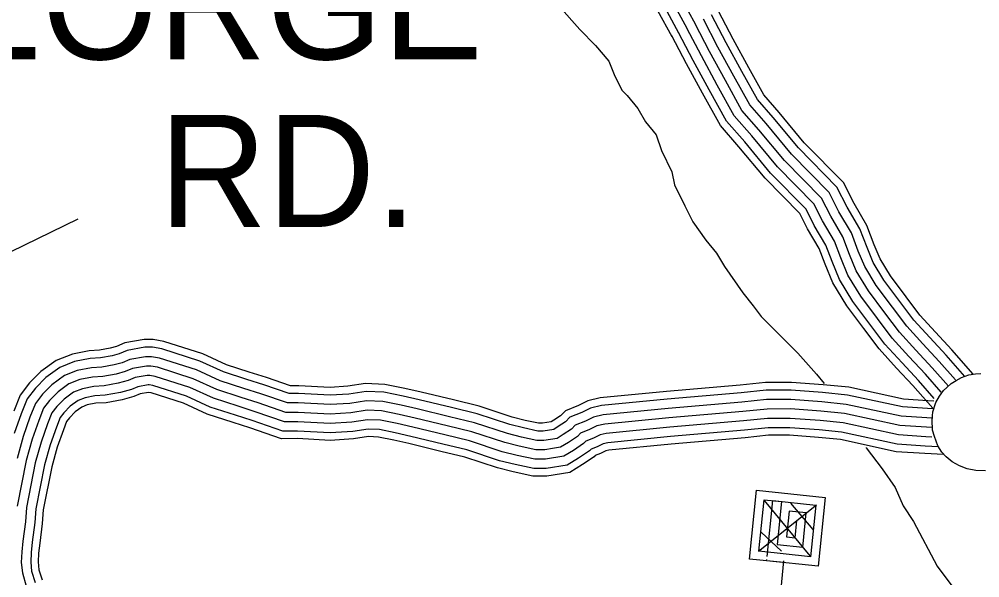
# Model space of a CAD drawing. Extents: x 1788175 to 1969470, y 584502 to 738744.
# Drawn here: x 1948057 to 1951231, y 620134 to 621977 of the extents above; entities that cross this region are included whole.
import ezdxf

# ---------------------------------------------------------------- set-up
doc = ezdxf.new("R2010")
doc.units = 0
for name, color, linetype in [('DESIGN - ROW - Right-of-Way and Easement Labels', 7, 'Continuous'), ('DESIGN - TRANSPORTATION - Text', 7, 'Continuous'), ('DESIGN - UTILITIES - Cable (Underground) with Text', 7, 'Continuous'), ('SURVEY - CONTOURS - Index with Text', 7, 'Continuous'), ('SURVEY - TRANSPORTATION - Roads', 7, 'Continuous'), ('SURVEY - VEGETATION - Features with Text', 7, 'Continuous')]:
    doc.layers.add(name, color=color, linetype=linetype)

msp = doc.modelspace()

# ---------------------------------------------------------------- linework, layer by layer
at = {"layer": 'DESIGN - ROW - Right-of-Way and Easement Labels'}
msp.add_line((1947781.6, 621089.5), (1948252.6, 621318.2), dxfattribs=at)
at = {"layer": 'DESIGN - TRANSPORTATION - Text'}
for points in [[(1949840.3, 622021), (1949909.8, 621942.9), (1949961.9, 621890.8), (1950005.3, 621838.7), (1950022.6, 621795.3), (1950048.7, 621743.3), (1950066, 621725.9), (1950100.8, 621682.5), (1950126.8, 621639.1), (1950161.5, 621595.7), (1950178.9, 621543.6), (1950213.6, 621474.2), (1950222.3, 621430.8), (1950257, 621361.3), (1950283, 621309.2), (1950326.4, 621248.5), (1950361.2, 621205.1), (1950387.2, 621161.7), (1950448, 621074.9), (1950482.7, 621031.5), (1950508.7, 620996.8), (1950569.5, 620936), (1950630.3, 620875.2), (1950691, 620805.8), (1950717.2, 620775.2)], [(1950855.3, 620564.3), (1950855.9, 620562.7), (1950908, 620493.3), (1950951.4, 620432.5), (1950977.5, 620371.8), (1951012.2, 620319.7), (1951090.3, 620172.1), (1951168.4, 620068), (1951211.8, 619989.8), (1951255.2, 619920.4)]]:
    msp.add_lwpolyline(points, dxfattribs=at)
at = {"layer": 'DESIGN - UTILITIES - Cable (Underground) with Text'}
for points in [[(1950583, 620179.2), (1950583.5, 620184.2), (1950470, 620196), (1950493.7, 620422.9), (1950720.6, 620399.2), (1950696.9, 620172.3), (1950526.7, 620190.1), (1950527.2, 620194.1)], [(1950499.6, 620221.6), (1950691.4, 620374.5)], [(1950528.2, 620204.2), (1950547.5, 620388.6), (1950689.2, 620373.8), (1950671.5, 620203.7), (1950501.3, 620221.4), (1950519.1, 620391.5), (1950575.8, 620385.7), (1950561, 620243.9), (1950646.1, 620235), (1950657.9, 620348.4), (1950601.2, 620354.3), (1950592.3, 620269.3), (1950620.7, 620266.3), (1950626.6, 620323)], [(1950671, 620206.6), (1950520, 620389.4)], [(1950680.1, 620293.6), (1950607, 620380.4)], [(1950575.9, 620222.4), (1950509.1, 620285.1)], [(1950556.3, 619900.9), (1950584, 620190)]]:
    msp.add_lwpolyline(points, dxfattribs=at)
at = {"layer": 'SURVEY - CONTOURS - Index with Text'}
for points in [[(1950244, 622046.6), (1950290.2, 621962.6)], [(1950244, 622046.6), (1950290.2, 621962.6)], [(1950189.1, 622017.7), (1950235.9, 621932.7)], [(1950216.5, 622032.2), (1950263.1, 621947.7)], [(1950166.4, 622005.7), (1950213.4, 621920.3)], [(1951181.8, 620798.7), (1951119.9, 620868.7), (1951065.5, 620926.9), (1951013.5, 620984.4), (1950966.9, 621046.1), (1950914.5, 621115.7), (1950878.5, 621174.9), (1950858.4, 621223.6), (1950834.7, 621285.9), (1950792.8, 621356.6), (1950759.2, 621423.5), (1950631.8, 621552.4), (1950548.6, 621652.9), (1950496.2, 621712.5), (1950445.2, 621804.4), (1950393.2, 621899.8), (1950345.1, 621991.4)], [(1951209.5, 620806.2), (1951139, 620886), (1951084.4, 620944.3), (1951033.3, 621000.8), (1950987.5, 621061.6), (1950935.8, 621130.1), (1950901.5, 621186.5), (1950882.4, 621233.1), (1950857.9, 621297.1), (1950815.4, 621368.9), (1950780.3, 621438.7), (1950650.9, 621569.6), (1950568.1, 621669.6), (1950517.3, 621727.4), (1950467.7, 621816.8), (1950415.9, 621912), (1950367.9, 622003.4)], [(1951127.1, 620766.9), (1951074.1, 620827), (1951019.9, 620884.9), (1950965.6, 620944.9), (1950917.4, 621008.8), (1950863.2, 621080.8), (1950823, 621146.8), (1950800.8, 621200.8), (1950778.6, 621258.9), (1950738.4, 621326.9), (1950708.2, 621386.9), (1950585.8, 621510.7), (1950501.4, 621612.6), (1950445.2, 621676.6), (1950390.9, 621774.6), (1950338.5, 621870.6), (1950290.2, 621962.6)], [(1951127.1, 620766.9), (1951074.1, 620827), (1951019.9, 620884.9), (1950965.6, 620944.9), (1950917.4, 621008.8), (1950863.2, 621080.8), (1950823, 621146.8), (1950800.8, 621200.8), (1950778.6, 621258.9), (1950738.4, 621326.9), (1950708.2, 621386.9), (1950585.8, 621510.7), (1950501.4, 621612.6), (1950445.2, 621676.6), (1950390.9, 621774.6), (1950338.5, 621870.6), (1950290.2, 621962.6)], [(1951150.3, 620787.4), (1951097, 620847.8), (1951042.7, 620905.9), (1950989.6, 620964.6), (1950942.2, 621027.5), (1950888.9, 621098.2), (1950850.7, 621160.8), (1950829.6, 621212.2), (1950806.6, 621272.4), (1950765.6, 621341.7), (1950733.7, 621405.2), (1950608.8, 621531.5), (1950525, 621632.8), (1950470.7, 621694.5), (1950418, 621789.5), (1950365.9, 621885.2), (1950317.7, 621977)], [(1951076.3, 620693.5), (1951009.9, 620768.7), (1950956, 620826.2), (1950898.7, 620889.6), (1950848.2, 620956.6), (1950791.4, 621032), (1950745.3, 621107.5), (1950720.2, 621168.9), (1950700.2, 621221), (1950662.2, 621285.2), (1950636.9, 621335.7), (1950521.4, 621452.5), (1950435.4, 621556.3), (1950373.9, 621626.3), (1950314.9, 621732.8), (1950262.1, 621829.7), (1950213.5, 621922.3)], [(1951080.6, 620725.9), (1951028.2, 620785.3), (1950974.2, 620842.9), (1950917.8, 620905.3), (1950867.9, 620971.5), (1950811.8, 621045.9), (1950767.5, 621118.7), (1950743.1, 621178), (1950722.6, 621231.8), (1950683.9, 621297.1), (1950657.2, 621350.3), (1950539.7, 621469.1), (1950454.2, 621572.4), (1950394.2, 621640.7), (1950336.5, 621744.7), (1950283.9, 621841.3), (1950235.3, 621933.8)], [(1951103.9, 620746.4), (1951051.1, 620806.1), (1950997, 620863.9), (1950941.7, 620925.1), (1950892.7, 620990.2), (1950837.5, 621063.3), (1950795.2, 621132.7), (1950772, 621189.4), (1950750.6, 621245.3), (1950711.2, 621312), (1950682.7, 621368.6), (1950562.7, 621489.9), (1950477.8, 621592.5), (1950419.7, 621658.6), (1950363.7, 621759.7), (1950311.2, 621856), (1950262.8, 621948.2)]]:
    msp.add_lwpolyline(points, dxfattribs=at)
at = {"layer": 'SURVEY - TRANSPORTATION - Roads'}
for points in [[(1951078.7, 620717.2), (1951059.7, 620718.1), (1950978.7, 620723.4), (1950797.9, 620762.6), (1950713.8, 620770.9), (1950609.3, 620779), (1950523.3, 620778.7), (1950439.7, 620770), (1950195.8, 620749.2), (1949977.3, 620727.9), (1949935.5, 620718.1), (1949905.4, 620702.9), (1949862.1, 620685.4), (1949845.6, 620668.8), (1949824.1, 620654.4), (1949814.6, 620648.4), (1949786.7, 620644.1), (1949773, 620644), (1949729.5, 620653.6), (1949685.8, 620664.3), (1949577.4, 620700.1), (1949491.8, 620720.8), (1949385.1, 620746.6), (1949331.5, 620758.8), (1949265.4, 620772.3), (1949201.9, 620774.7), (1949143.5, 620765.9), (1949084.4, 620762.2), (1948980.9, 620767.7), (1948953.2, 620767.6), (1948874.1, 620794.9), (1948817.1, 620813), (1948742.1, 620837.2), (1948663.8, 620873), (1948535, 620914.1), (1948499.5, 620920.5), (1948470, 620920.4), (1948406.8, 620909.2), (1948379.2, 620897.5), (1948358.4, 620891.9), (1948323.1, 620885.4), (1948288.7, 620883.2), (1948233.2, 620872.5), (1948179.3, 620851.3), (1948128.5, 620814.4), (1948091.6, 620777.2), (1948060.9, 620736.9), (1948039.9, 620683.9)], [(1951077.4, 620691.5), (1951058.2, 620692.5), (1950975.1, 620697.8), (1950793.9, 620737.1), (1950711.6, 620745.3), (1950608.3, 620753.2), (1950524.7, 620753), (1950442.1, 620744.4), (1950198.1, 620723.6), (1949981.5, 620702.5), (1949944.3, 620693.8), (1949916, 620679.5), (1949876.6, 620663.6), (1949862, 620648.8), (1949838.1, 620632.8), (1949823.7, 620623.9), (1949788.8, 620618.4), (1949770.3, 620618.3), (1949723.7, 620628.5), (1949678.7, 620639.6), (1949570.4, 620675.4), (1949485.8, 620695.8), (1949379.2, 620721.5), (1949326.1, 620733.7), (1949262.3, 620746.6), (1949203.4, 620748.9), (1949146.3, 620740.3), (1949084.5, 620736.4), (1948980.2, 620742), (1948948.9, 620741.9), (1948866, 620770.5), (1948809.3, 620788.5), (1948732.7, 620813.2), (1948654.5, 620849), (1948528.8, 620889.1), (1948497.3, 620894.7), (1948472.3, 620894.7), (1948414.2, 620884.3), (1948387.6, 620873.2), (1948364.1, 620866.8), (1948326.2, 620859.8), (1948291.9, 620857.7), (1948240.4, 620847.7), (1948191.7, 620828.5), (1948145.3, 620794.8), (1948111.1, 620760.3), (1948083.5, 620724.1), (1948063.9, 620674.9), (1948041, 620609.7)], [(1951075.8, 620660.5), (1951056.4, 620661.5), (1950970.8, 620667.1), (1950789.1, 620706.4), (1950708.9, 620714.4), (1950607.2, 620722.2), (1950526.3, 620722), (1950445, 620713.6), (1950201, 620692.8), (1949986.6, 620671.8), (1949955, 620664.4), (1949928.8, 620651.2), (1949894.2, 620637.2), (1949881.9, 620624.8), (1949854.9, 620606.7), (1949834.7, 620594.2), (1949791.2, 620587.4), (1949767, 620587.3), (1949716.6, 620598.3), (1949670.1, 620609.8), (1949561.8, 620645.6), (1949478.5, 620665.6), (1949372.2, 620691.4), (1949319.5, 620703.4), (1949258.6, 620715.8), (1949205.1, 620717.8), (1949149.5, 620709.4), (1949084.7, 620705.4), (1948979.5, 620711), (1948943.8, 620710.9), (1948856.2, 620741), (1948799.8, 620759), (1948721.5, 620784.2), (1948643.3, 620820.1), (1948521.3, 620858.9), (1948494.6, 620863.7), (1948475.1, 620863.7), (1948423, 620854.4), (1948397.7, 620843.8), (1948370.9, 620836.6), (1948330, 620829), (1948295.9, 620826.8), (1948249.1, 620817.8), (1948206.8, 620801.1), (1948165.6, 620771.2), (1948134.5, 620739.8), (1948110.7, 620708.7), (1948093, 620664), (1948070.6, 620600.4), (1948050.2, 620528)], [(1951074.2, 620629.6), (1951054.6, 620630.6), (1950966.5, 620636.3), (1950784.2, 620675.8), (1950706.1, 620683.5), (1950606, 620691.2), (1950528, 620691), (1950447.9, 620682.7), (1950203.8, 620661.9), (1949991.7, 620641.2), (1949965.6, 620635.1), (1949941.7, 620623), (1949911.7, 620610.8), (1949901.7, 620600.8), (1949871.7, 620580.7), (1949845.7, 620564.6), (1949819.7, 620560.5), (1949793.7, 620556.4), (1949763.7, 620556.3), (1949709.6, 620568.1), (1949661.5, 620580), (1949553.3, 620615.7), (1949471.2, 620635.5), (1949365.1, 620661.2), (1949313, 620673), (1949254.9, 620684.9), (1949206.9, 620686.7), (1949152.8, 620678.5), (1949084.8, 620674.3), (1948978.7, 620680), (1948938.6, 620679.9), (1948846.5, 620711.6), (1948790.4, 620729.5), (1948710.3, 620755.3), (1948632.1, 620791.1), (1948513.9, 620828.8), (1948491.9, 620832.7), (1948477.8, 620832.7), (1948431.8, 620824.5), (1948407.8, 620814.4), (1948377.8, 620806.3), (1948333.8, 620798.1), (1948299.8, 620796), (1948257.8, 620787.9), (1948221.8, 620773.7), (1948185.8, 620747.6), (1948157.9, 620719.4), (1948137.9, 620693.3), (1948122, 620653.2), (1948100.2, 620591), (1948080.4, 620520.8), (1948050.8, 620370.4)], [(1951074.2, 620629.6), (1951054.6, 620630.6), (1950966.5, 620636.3), (1950784.2, 620675.8), (1950706.1, 620683.5), (1950606, 620691.2), (1950528, 620691), (1950447.9, 620682.7), (1950203.8, 620661.9), (1949991.7, 620641.2), (1949965.6, 620635.1), (1949941.7, 620623), (1949911.7, 620610.8), (1949901.7, 620600.8), (1949871.7, 620580.7), (1949845.7, 620564.6), (1949819.7, 620560.5), (1949793.7, 620556.4), (1949763.7, 620556.3), (1949709.6, 620568.1), (1949661.5, 620580), (1949553.3, 620615.7), (1949471.2, 620635.5), (1949365.1, 620661.2), (1949313, 620673), (1949254.9, 620684.9), (1949206.9, 620686.7), (1949152.8, 620678.5), (1949084.8, 620674.3), (1948978.7, 620680), (1948938.6, 620679.9), (1948846.5, 620711.6), (1948790.4, 620729.5), (1948710.3, 620755.3), (1948632.1, 620791.1), (1948513.9, 620828.8), (1948491.9, 620832.7), (1948477.8, 620832.7), (1948431.8, 620824.5), (1948407.8, 620814.4), (1948377.8, 620806.3), (1948333.8, 620798.1), (1948299.8, 620796), (1948257.8, 620787.9), (1948221.8, 620773.7), (1948185.8, 620747.6), (1948157.9, 620719.4), (1948137.9, 620693.3), (1948122, 620653.2), (1948100.2, 620591), (1948080.4, 620520.8), (1948050.8, 620370.4)], [(1951072.7, 620598.6), (1951052.8, 620599.6), (1950962.2, 620605.5), (1950779.4, 620645.1), (1950703.4, 620652.6), (1950604.9, 620660.2), (1950529.6, 620660), (1950450.8, 620651.8), (1950206.6, 620631), (1949996.7, 620610.5), (1949976.3, 620605.7), (1949954.5, 620594.7), (1949929.2, 620584.5), (1949921.5, 620576.8), (1949888.5, 620554.6), (1949856.7, 620534.9), (1949796.2, 620525.4), (1949760.4, 620525.3), (1949702.6, 620537.9), (1949653, 620550.2), (1949544.8, 620585.9), (1949463.9, 620605.4), (1949358, 620631), (1949306.5, 620642.7), (1949251.2, 620654), (1949208.6, 620655.6), (1949156.1, 620647.7), (1949084.9, 620643.3), (1948977.9, 620649), (1948933.5, 620648.8), (1948836.7, 620682.2), (1948780.9, 620700), (1948699, 620726.3), (1948620.9, 620762.1), (1948506.4, 620798.6), (1948489.2, 620801.7), (1948480.6, 620801.7), (1948440.6, 620794.6), (1948417.9, 620785), (1948384.7, 620776.1), (1948337.6, 620767.3), (1948303.7, 620765.2), (1948266.5, 620758), (1948236.8, 620746.3), (1948206.1, 620724), (1948181.3, 620699), (1948165.2, 620677.9), (1948151.1, 620642.3), (1948129.8, 620581.6), (1948110.5, 620513.6), (1948081.5, 620366.2), (1948077.7, 620319.2), (1948069.9, 620254.6), (1948066.1, 620219.7), (1948064.3, 620184.8), (1948067.9, 620150), (1948080.6, 620106.9)], [(1951094.3, 620566.5), (1951051, 620568.7), (1950957.9, 620574.7), (1950774.6, 620614.4), (1950700.7, 620621.8), (1950603.8, 620629.2), (1950531.3, 620629), (1950453.8, 620621), (1950209.4, 620600.1), (1950001.8, 620579.9), (1949987, 620576.4), (1949967.3, 620566.5), (1949946.7, 620558.1), (1949941.4, 620552.8), (1949905.4, 620528.6), (1949867.8, 620505.3), (1949798.7, 620494.4), (1949757.1, 620494.2), (1949695.5, 620507.7), (1949644.4, 620520.4), (1949536.3, 620556), (1949456.7, 620575.2), (1949350.9, 620600.8), (1949299.9, 620612.4), (1949247.5, 620623.1), (1949210.3, 620624.5), (1949159.4, 620616.8), (1949085.1, 620612.2), (1948977.1, 620618), (1948928.4, 620617.8), (1948827, 620652.8), (1948771.5, 620670.4), (1948687.8, 620697.4), (1948609.7, 620733.2), (1948498.9, 620768.5), (1948486.5, 620770.7), (1948483.4, 620770.7), (1948449.5, 620764.7), (1948428, 620755.6), (1948391.6, 620745.8), (1948341.4, 620736.5), (1948307.6, 620734.4), (1948275.2, 620728.1), (1948251.8, 620718.9), (1948226.3, 620700.4), (1948204.7, 620678.6), (1948192.4, 620662.5), (1948180.1, 620631.5), (1948159.3, 620572.3), (1948140.7, 620506.4), (1948112.3, 620361.9), (1948108.6, 620316.1), (1948100.6, 620251.1), (1948097, 620217.2), (1948095.4, 620185.7), (1948098.5, 620156), (1948109.7, 620118)], [(1951110.7, 620540.9), (1951049.6, 620544), (1950954.4, 620550.2), (1950770.7, 620590), (1950698.5, 620597.1), (1950602.8, 620604.5), (1950532.6, 620604.3), (1950456.1, 620596.4), (1950211.7, 620575.5), (1950005.8, 620555.4), (1949995.5, 620553), (1949977.5, 620543.9), (1949960.7, 620537.1), (1949957.2, 620533.6), (1949918.8, 620507.8), (1949876.5, 620481.6), (1949800.6, 620469.7), (1949754.4, 620469.5), (1949689.9, 620483.7), (1949637.5, 620496.6), (1949529.6, 620532.2), (1949450.9, 620551.2), (1949345.2, 620576.8), (1949294.7, 620588.3), (1949244.5, 620598.5), (1949211.7, 620599.8), (1949162, 620592.2), (1949085.2, 620587.5), (1948976.5, 620593.3), (1948924.3, 620593.1), (1948819.2, 620629.3), (1948764, 620646.9), (1948678.8, 620674.3), (1948600.7, 620710.1), (1948493, 620744.4), (1948484.9, 620745.9), (1948456.5, 620740.8), (1948436.1, 620732.2), (1948397.1, 620721.7), (1948344.4, 620711.9), (1948310.8, 620709.8), (1948282.1, 620704.3), (1948263.8, 620697.1), (1948242.5, 620681.5), (1948223.4, 620662.3), (1948214.1, 620650.2), (1948203.3, 620622.8), (1948182.9, 620564.8), (1948164.8, 620500.6), (1948136.8, 620358.5), (1948133.2, 620313.6), (1948125.2, 620248.3), (1948121.6, 620215.3), (1948120.2, 620186.3), (1948122.8, 620160.8), (1948132.8, 620126.8)]]:
    msp.add_lwpolyline(points, dxfattribs=at)
at = {"layer": 'SURVEY - VEGETATION - Features with Text'}
msp.add_lwpolyline([(1951250.1, 620487.5), (1951217.5, 620487.7), (1951189, 620493.6), (1951163.8, 620503.7), (1951140.1, 620517), (1951120.4, 620533), (1951105.1, 620549.1), (1951092.3, 620569.7), (1951080.9, 620600.1), (1951074.3, 620621.6), (1951073.9, 620654.9), (1951075.5, 620681.3), (1951086, 620712.4), (1951097.5, 620733.9), (1951110.9, 620751.7), (1951122, 620762.4), (1951136.3, 620775.2), (1951152.7, 620785.3), (1951171, 620794.7), (1951194.3, 620803.3), (1951216.5, 620806.7), (1951234.5, 620808)], dxfattribs=at)

# ---------------------------------------------------------------- texts
at = {"layer": 'DESIGN - ROW - Right-of-Way and Easement Labels'}
for s, p in [('GEORGE', (1947416.6, 621845)), ('RD.', (1948519.1, 621291.7))]:
    msp.add_text(s, height=370, dxfattribs=at).set_placement(p)

doc.saveas('drawing.dxf')
